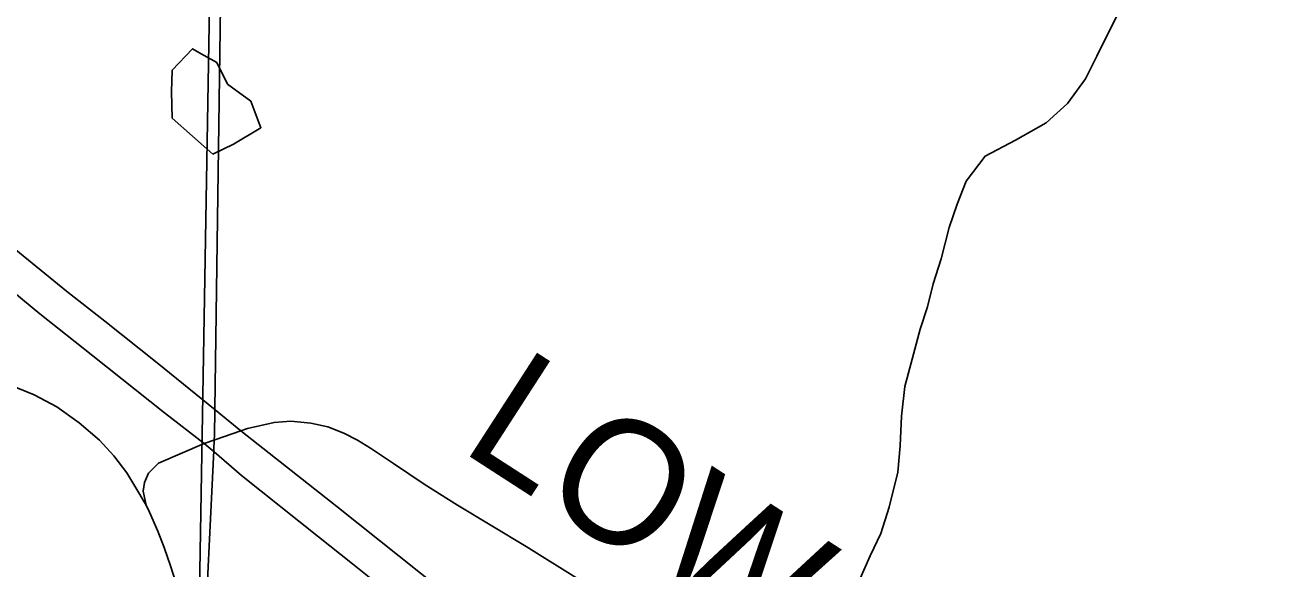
# Model space of a CAD drawing. Extents: x 0 to 34, y 0 to 22.
# Drawn here: x 4.47 to 5.048, y 18.814 to 19.064 of the extents above; entities that cross this region are included whole.
import ezdxf

# ---------------------------------------------------------------- set-up
doc = ezdxf.new("R2010")
doc.units = 0
for name, color, linetype in [('GM_X_County_Road', 7, 'Continuous'), ('GM_X_County_Road_Text', 7, 'Continuous'), ('GM_X_Interstate_Route', 7, 'Continuous'), ('GM_X_Minor_Lake', 7, 'Continuous'), ('GM_X_Minor_River', 7, 'Continuous'), ('GM_X_Rail_Line', 7, 'Continuous'), ('GM_X_Section', 7, 'Continuous'), ('GM_X_State_Route', 7, 'Continuous')]:
    doc.layers.add(name, color=color, linetype=linetype)

msp = doc.modelspace()

# ---------------------------------------------------------------- linework, layer by layer
at = {"layer": 'GM_X_County_Road'}
for points in [[(4.52995, 18.86119), (4.53125, 18.86247), (4.55228, 18.87155), (4.55707, 18.87321), (4.56912, 18.8774), (4.57212, 18.87848), (4.58433, 18.88122), (4.59199, 18.88174), (4.60112, 18.88096), (4.60896, 18.87922), (4.61635, 18.87626), (4.62253, 18.87313), (4.62854, 18.86947), (4.63907, 18.86234), (4.65325, 18.85285), (4.66848, 18.84328), (4.70007, 18.82431), (4.72523, 18.80847)], [(4.52566, 18.84317), (4.52422, 18.84962), (4.5248, 18.85366), (4.5267, 18.85798), (4.52995, 18.86119)]]:
    msp.add_lwpolyline(points, dxfattribs=at)
at = {"layer": 'GM_X_Interstate_Route'}
for points in [[(4.66136, 18.80423), (4.6131, 18.8427), (4.56912, 18.8774), (4.5573, 18.88695), (4.53057, 18.90854), (4.50665, 18.92769), (4.48898, 18.9415), (4.45741, 18.96715)], [(4.64475, 18.79666), (4.62026, 18.81623), (4.60472, 18.82872), (4.56937, 18.85692), (4.55681, 18.8678), (4.55228, 18.87155), (4.53403, 18.88561), (4.50106, 18.91183), (4.47673, 18.93115), (4.45191, 18.95153)]]:
    msp.add_lwpolyline(points, dxfattribs=at)
at = {"layer": 'GM_X_Minor_Lake'}
for points in [[(4.5509, 19.05056), (4.54694, 19.05285), (4.53749, 19.04295), (4.53715, 19.03308), (4.53758, 19.02095), (4.55626, 19.00434)], [(4.55626, 19.00434), (4.56574, 19.00893), (4.57824, 19.01657), (4.57362, 19.02869), (4.56296, 19.03661), (4.55798, 19.04645), (4.5509, 19.05056)]]:
    msp.add_lwpolyline(points, dxfattribs=at)
at = {"layer": 'GM_X_Minor_River'}
msp.add_lwpolyline([(4.85275, 18.80814), (4.85799, 18.81994), (4.86285, 18.83021), (4.86657, 18.84237), (4.87064, 18.85833), (4.8717, 18.87048), (4.87237, 18.88414), (4.8738, 18.8978), (4.87713, 18.91034), (4.88084, 18.92402), (4.88419, 18.93428), (4.88678, 18.94492), (4.8905, 18.95633), (4.8942, 18.97077), (4.89793, 18.98141), (4.90204, 18.99206), (4.91069, 19.0035), (4.92469, 19.0108), (4.93869, 19.01885), (4.9485, 19.02764), (4.95678, 19.03908), (4.96203, 19.04935), (4.97177, 19.06914)], dxfattribs=at)
at = {"layer": 'GM_X_Rail_Line'}
msp.add_lwpolyline([(4.58738, 20.9), (2.1, 20.9), (2.1, 18.71713), (2.78636, 18.69941), (2.78923, 18.69931), (2.92215, 18.69458), (2.92344, 18.69454), (3.84422, 18.66154), (3.84563, 18.6615), (4.54616, 18.6416), (4.5515, 18.76211), (4.55193, 18.77102), (4.5566, 18.86833), (4.55686, 18.87375), (4.55692, 18.87483), (4.55709, 18.88749), (4.57723, 20.31357), (4.57726, 20.31487)], close=True, dxfattribs=at)
msp.add_lwpolyline([(8.8193, 20.9), (4.58738, 20.9), (4.57726, 20.31487), (4.57723, 20.31357), (4.55709, 18.88749), (4.55692, 18.87483), (4.55686, 18.87375), (4.5566, 18.86833), (4.55193, 18.77102), (4.5515, 18.76211), (4.54616, 18.6416), (4.78868, 18.63964), (4.79545, 18.63958), (4.80758, 18.63868), (4.84449, 18.63596), (4.84576, 18.63594), (5.41709, 18.62664), (7.38453, 18.61861)], dxfattribs=at)
at = {"layer": 'GM_X_Section'}
for points in [[(4.56461, 19.68076), (4.56436, 19.63793), (4.54727, 18.64262), (3.55411, 18.6711), (3.56374, 19.72013)], [(5.79179, 19.6342), (5.78852, 18.62465), (5.7131, 18.62603), (4.54727, 18.64262), (4.56436, 19.63793)]]:
    msp.add_lwpolyline(points, close=True, dxfattribs=at)
at = {"layer": 'GM_X_State_Route'}
for points in [[(4.53669, 18.81536), (4.53381, 18.82375), (4.53098, 18.83123), (4.52713, 18.83995), (4.52566, 18.84317), (4.52047, 18.85199), (4.51667, 18.85815), (4.51074, 18.86587), (4.50413, 18.87303), (4.49484, 18.88108), (4.48464, 18.88833), (4.47422, 18.89388), (4.46334, 18.8983)], [(4.54674, 18.78671), (4.5461, 18.78862), (4.53798, 18.81163), (4.53669, 18.81536)]]:
    msp.add_lwpolyline(points, dxfattribs=at)

# ---------------------------------------------------------------- texts
at = {"layer": 'GM_X_County_Road_Text'}
msp.add_text('LOW', height=0.056818, rotation=327.13528, dxfattribs=at).set_placement((4.66895, 18.86889))

doc.saveas('drawing.dxf')
